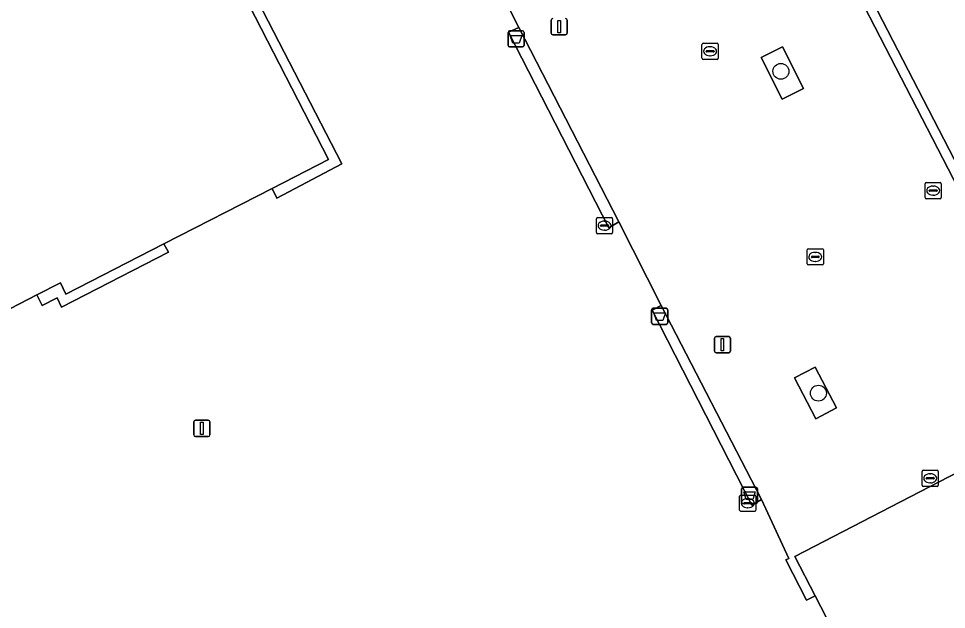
# Model space of a CAD drawing. Extents: x 158835 to 160077, y 386387 to 387778.
# Drawn here: x 159336 to 159393.2, y 387294.2 to 387330.6 of the extents above; entities that cross this region are included whole.
import ezdxf

# ---------------------------------------------------------------- set-up
doc = ezdxf.new("R2010")
doc.units = 0
for name, color, linetype in [('IMGEO_Afvalbak', 7, 'Continuous'), ('IMGEO_Berm_groen', 7, 'Continuous'), ('IMGEO_Boom', 7, 'Continuous'), ('IMGEO_Groenvoorziening', 7, 'Continuous'), ('IMGEO_Haag', 7, 'Continuous'), ('IMGEO_Kolk', 7, 'Continuous'), ('IMGEO_Lichtmast', 7, 'Continuous'), ('IMGEO_Pand', 7, 'Continuous'), ('IMGEO_Parkeervlak_gesloten', 7, 'Continuous'), ('IMGEO_Parkeervlak_open', 7, 'Continuous'), ('IMGEO_Rioolput', 7, 'Continuous'), ('IMGEO_Voetpad_open', 7, 'Continuous')]:
    doc.layers.add(name, color=color, linetype=linetype)

msp = doc.modelspace()

# ---------------------------------------------------------------- linework, layer by layer
at = {"layer": 'IMGEO_Afvalbak'}
for p, q in [((159366.216, 387328.956), (159366.216, 387329.756)), ((159366.216, 387329.756), (159366.216, 387328.956)), ((159366.316, 387329.856), (159367.106, 387329.856)), ((159367.106, 387329.856), (159366.316, 387329.856)), ((159367.206, 387329.756), (159367.206, 387328.956)), ((159367.206, 387328.956), (159367.206, 387329.756)), ((159367.106, 387328.856), (159366.316, 387328.856)), ((159366.316, 387328.856), (159367.106, 387328.856)), ((159375.072, 387311.844), (159375.072, 387312.644)), ((159375.072, 387312.644), (159375.072, 387311.844)), ((159375.172, 387312.744), (159375.962, 387312.744)), ((159375.962, 387312.744), (159375.172, 387312.744)), ((159376.062, 387312.644), (159376.062, 387311.844)), ((159376.062, 387311.844), (159376.062, 387312.644)), ((159375.962, 387311.744), (159375.172, 387311.744)), ((159375.172, 387311.744), (159375.962, 387311.744)), ((159380.614, 387300.801), (159380.614, 387301.601)), ((159380.614, 387301.601), (159380.614, 387300.801)), ((159380.714, 387301.701), (159381.504, 387301.701)), ((159381.504, 387301.701), (159380.714, 387301.701)), ((159381.604, 387301.601), (159381.604, 387300.801)), ((159381.604, 387300.801), (159381.604, 387301.601)), ((159381.504, 387300.701), (159380.714, 387300.701)), ((159380.714, 387300.701), (159381.504, 387300.701))]:
    msp.add_line(p, q, dxfattribs=at)
for points in [[(159366.359, 387329.57), (159367.063, 387329.57), (159366.914, 387329.1), (159366.508, 387329.1), (159366.359, 387329.57)], [(159375.215, 387312.458), (159375.919, 387312.458), (159375.77, 387311.988), (159375.364, 387311.988), (159375.215, 387312.458)], [(159380.757, 387301.415), (159381.461, 387301.415), (159381.312, 387300.945), (159380.906, 387300.945), (159380.757, 387301.415)]]:
    msp.add_lwpolyline(points, dxfattribs=at)
for centre, start, end in [((159366.316, 387329.756), 90, 180), ((159366.316, 387329.756), 90, 180), ((159367.106, 387329.756), 0, 90), ((159367.106, 387329.756), 360, 90), ((159366.316, 387328.956), 180, 270), ((159366.316, 387328.956), 180, 270), ((159367.106, 387328.956), 270, 0), ((159367.106, 387328.956), 270, 0), ((159375.172, 387312.644), 90, 180), ((159375.172, 387312.644), 90, 180), ((159375.962, 387312.644), 0, 90), ((159375.962, 387312.644), 360, 90), ((159375.172, 387311.844), 180, 270), ((159375.172, 387311.844), 180, 270), ((159375.962, 387311.844), 270, 0), ((159375.962, 387311.844), 270, 0), ((159380.714, 387301.601), 90, 180), ((159380.714, 387301.601), 90, 180), ((159381.504, 387301.601), 0, 90), ((159381.504, 387301.601), 360, 90), ((159380.714, 387300.801), 180, 270), ((159380.714, 387300.801), 180, 270), ((159381.504, 387300.801), 270, 0), ((159381.504, 387300.801), 270, 0)]:
    msp.add_arc(centre, 0.1, start, end, dxfattribs=at)
at = {"layer": 'IMGEO_Berm_groen'}
msp.add_lwpolyline([(159384.981, 387361.968), (159382.104, 387367.728), (159380.575, 387370.788), (159376.357, 387368.657), (159373.555, 387374.223), (159370.246, 387372.53), (159372.921, 387367.103), (159370.96, 387366.024), (159401.635, 387306.618), (159401.101, 387306.345), (159406.086, 387296.638), (159406.877, 387295.171), (159416.567, 387300.188)], close=True, dxfattribs=at)
at = {"layer": 'IMGEO_Boom'}
for centre in [(159383.041, 387327.354), (159385.354, 387307.508)]:
    msp.add_circle(centre, 0.489, dxfattribs=at)
at = {"layer": 'IMGEO_Groenvoorziening'}
for points in [[(159370.96, 387366.024), (159372.921, 387367.103), (159370.246, 387372.53), (159373.555, 387374.223), (159373.371, 387374.588), (159369.618, 387372.67), (159372.305, 387367.463), (159370.154, 387366.361), (159370.434, 387365.735), (159401.101, 387306.345), (159401.635, 387306.618)], [(159373.04, 387318.066), (159366.875, 387330.065), (159366.24, 387329.77), (159372.437, 387317.712)], [(159383.138, 387328.874), (159381.815, 387328.21), (159383.111, 387325.629), (159384.434, 387326.293)], [(159375.662, 387312.917), (159375.099, 387312.63), (159381.239, 387300.593), (159381.84, 387300.941)], [(159385.151, 387309.106), (159383.886, 387308.446), (159385.198, 387305.932), (159386.463, 387306.592)]]:
    msp.add_lwpolyline(points, close=True, dxfattribs=at)
at = {"layer": 'IMGEO_Haag'}
for points in [[(159373.555, 387374.223), (159373.371, 387374.588), (159369.618, 387372.67), (159372.305, 387367.463), (159370.154, 387366.361), (159370.434, 387365.735), (159401.101, 387306.345), (159401.635, 387306.618), (159370.96, 387366.024), (159372.921, 387367.103), (159370.246, 387372.53)], [(159373.04, 387318.066), (159366.875, 387330.065), (159366.24, 387329.77), (159372.437, 387317.712)], [(159383.138, 387328.874), (159381.815, 387328.21), (159383.111, 387325.629), (159384.434, 387326.293)], [(159375.662, 387312.917), (159375.099, 387312.63), (159381.239, 387300.593), (159381.84, 387300.941)], [(159385.151, 387309.106), (159383.886, 387308.446), (159385.198, 387305.932), (159386.463, 387306.592)]]:
    msp.add_lwpolyline(points, close=True, dxfattribs=at)
at = {"layer": 'IMGEO_Kolk'}
for p, q in [((159378.251, 387329.092), (159379.103, 387329.092)), ((159378.176, 387328.166), (159378.176, 387329.018)), ((159378.435, 387328.586), (159378.435, 387328.598)), ((159378.873, 387328.549), (159378.475, 387328.549)), ((159378.478, 387328.635), (159378.876, 387328.635)), ((159378.664, 387328.872), (159378.689, 387328.872)), ((159378.919, 387328.598), (159378.919, 387328.586)), ((159379.177, 387329.018), (159379.177, 387328.166)), ((159379.103, 387328.092), (159378.251, 387328.092)), ((159378.687, 387328.312), (159378.662, 387328.312)), ((159371.666, 387317.413), (159371.666, 387318.265)), ((159371.741, 387318.339), (159372.593, 387318.339)), ((159372.667, 387318.265), (159372.667, 387317.413)), ((159371.925, 387317.833), (159371.925, 387317.845)), ((159372.363, 387317.796), (159371.965, 387317.796)), ((159371.968, 387317.882), (159372.366, 387317.882)), ((159372.154, 387318.119), (159372.179, 387318.119)), ((159372.409, 387317.845), (159372.409, 387317.833)), ((159372.593, 387317.339), (159371.741, 387317.339)), ((159372.177, 387317.559), (159372.152, 387317.559)), ((159384.66, 387315.485), (159384.66, 387316.337)), ((159384.735, 387316.411), (159385.587, 387316.411)), ((159384.919, 387315.905), (159384.919, 387315.917)), ((159384.962, 387315.954), (159385.36, 387315.954)), ((159385.148, 387316.191), (159385.173, 387316.191)), ((159385.403, 387315.917), (159385.403, 387315.905)), ((159385.661, 387316.337), (159385.661, 387315.485)), ((159385.587, 387315.411), (159384.735, 387315.411)), ((159385.357, 387315.868), (159384.959, 387315.868)), ((159385.171, 387315.631), (159385.146, 387315.631)), ((159391.82, 387302.757), (159392.672, 387302.757)), ((159391.745, 387301.831), (159391.745, 387302.683)), ((159392.004, 387302.251), (159392.004, 387302.263)), ((159392.442, 387302.214), (159392.044, 387302.214)), ((159392.047, 387302.3), (159392.445, 387302.3)), ((159392.233, 387302.537), (159392.258, 387302.537)), ((159392.488, 387302.263), (159392.488, 387302.251)), ((159392.746, 387302.683), (159392.746, 387301.831)), ((159392.672, 387301.757), (159391.82, 387301.757)), ((159392.256, 387301.977), (159392.231, 387301.977)), ((159380.498, 387300.293), (159380.498, 387301.145)), ((159380.573, 387301.219), (159381.425, 387301.219)), ((159380.986, 387300.999), (159381.011, 387300.999)), ((159381.499, 387301.145), (159381.499, 387300.293)), ((159380.757, 387300.713), (159380.757, 387300.725)), ((159381.195, 387300.676), (159380.797, 387300.676)), ((159380.8, 387300.762), (159381.198, 387300.762)), ((159381.009, 387300.439), (159380.984, 387300.439)), ((159381.241, 387300.725), (159381.241, 387300.713)), ((159381.425, 387300.219), (159380.573, 387300.219))]:
    msp.add_line(p, q, dxfattribs=at)
for points in [[(159378.251, 387329.092), (159379.103, 387329.092)], [(159378.176, 387328.166), (159378.176, 387329.018)], [(159379.177, 387329.018), (159379.177, 387328.166)], [(159379.103, 387328.092), (159378.251, 387328.092)], [(159371.666, 387317.413), (159371.666, 387318.265)], [(159371.741, 387318.339), (159372.593, 387318.339)], [(159372.667, 387318.265), (159372.667, 387317.413)], [(159372.593, 387317.339), (159371.741, 387317.339)], [(159384.66, 387315.485), (159384.66, 387316.337)], [(159384.735, 387316.411), (159385.587, 387316.411)], [(159385.661, 387316.337), (159385.661, 387315.485)], [(159385.587, 387315.411), (159384.735, 387315.411)], [(159391.82, 387302.757), (159392.672, 387302.757)], [(159391.745, 387301.831), (159391.745, 387302.683)], [(159392.746, 387302.683), (159392.746, 387301.831)], [(159392.672, 387301.757), (159391.82, 387301.757)], [(159380.498, 387300.293), (159380.498, 387301.145)], [(159380.573, 387301.219), (159381.425, 387301.219)], [(159381.499, 387301.145), (159381.499, 387300.293)], [(159381.425, 387300.219), (159380.573, 387300.219)]]:
    msp.add_lwpolyline(points, dxfattribs=at)
for centre, radius, start, end in [((159378.253, 387329.016), 0.0765, 91.552, 178.448), ((159378.253, 387329.016), 0.0765, 91.552, 178.448), ((159379.101, 387329.016), 0.0765, 1.552, 88.448), ((159379.101, 387329.016), 0.0765, 1.552, 88.448), ((159378.475, 387328.595), 0.0403, 85.8775, 175.7526), ((159378.472, 387328.585), 0.0366, 178.938, 274.7102), ((159378.876, 387328.592), 0.043, 264.8664, 352.4533), ((159378.88, 387328.597), 0.0386, 1.7309, 96.639), ((159378.253, 387328.168), 0.0765, 181.552, 268.448), ((159378.253, 387328.168), 0.0765, 181.552, 268.448), ((159379.101, 387328.168), 0.0765, 271.552, 358.448), ((159379.101, 387328.168), 0.0765, 271.552, 358.448), ((159371.743, 387318.263), 0.0765, 91.552, 178.448), ((159371.743, 387318.263), 0.0765, 91.552, 178.448), ((159372.591, 387318.263), 0.0765, 1.552, 88.448), ((159372.591, 387318.263), 0.0765, 1.552, 88.448), ((159371.965, 387317.842), 0.0403, 85.8775, 175.7526), ((159371.962, 387317.832), 0.0366, 178.938, 274.7102), ((159372.366, 387317.839), 0.043, 264.8664, 352.4533), ((159372.37, 387317.844), 0.0386, 1.7309, 96.639), ((159371.743, 387317.415), 0.0765, 181.552, 268.448), ((159371.743, 387317.415), 0.0765, 181.552, 268.448), ((159372.591, 387317.415), 0.0765, 271.552, 358.448), ((159372.591, 387317.415), 0.0765, 271.552, 358.448), ((159384.737, 387316.335), 0.0765, 91.552, 178.448), ((159384.737, 387316.335), 0.0765, 91.552, 178.448), ((159384.959, 387315.914), 0.0403, 85.8775, 175.7526), ((159384.956, 387315.904), 0.0366, 178.938, 274.7102), ((159385.36, 387315.911), 0.043, 264.8664, 352.4533), ((159385.364, 387315.916), 0.0386, 1.7309, 96.639), ((159385.585, 387316.335), 0.0765, 1.552, 88.448), ((159385.585, 387316.335), 0.0765, 1.552, 88.448), ((159384.737, 387315.487), 0.0765, 181.552, 268.448), ((159384.737, 387315.487), 0.0765, 181.552, 268.448), ((159385.585, 387315.487), 0.0765, 271.552, 358.448), ((159385.585, 387315.487), 0.0765, 271.552, 358.448), ((159391.822, 387302.681), 0.0765, 91.552, 178.448), ((159391.822, 387302.681), 0.0765, 91.552, 178.448), ((159392.67, 387302.681), 0.0765, 1.552, 88.448), ((159392.67, 387302.681), 0.0765, 1.552, 88.448), ((159392.044, 387302.26), 0.0403, 85.8775, 175.7526), ((159392.041, 387302.25), 0.0366, 178.938, 274.7102), ((159392.445, 387302.257), 0.043, 264.8664, 352.4533), ((159392.449, 387302.262), 0.0386, 1.7309, 96.639), ((159391.822, 387301.833), 0.0765, 181.552, 268.448), ((159391.822, 387301.833), 0.0765, 181.552, 268.448), ((159392.67, 387301.833), 0.0765, 271.552, 358.448), ((159392.67, 387301.833), 0.0765, 271.552, 358.448), ((159380.575, 387301.143), 0.0765, 91.552, 178.448), ((159380.575, 387301.143), 0.0765, 91.552, 178.448), ((159381.423, 387301.143), 0.0765, 1.552, 88.448), ((159381.423, 387301.143), 0.0765, 1.552, 88.448), ((159380.797, 387300.722), 0.0403, 85.8775, 175.7526), ((159380.794, 387300.712), 0.0366, 178.938, 274.7102), ((159381.198, 387300.719), 0.043, 264.8664, 352.4533), ((159381.202, 387300.724), 0.0386, 1.7309, 96.639), ((159380.575, 387300.295), 0.0765, 181.552, 268.448), ((159380.575, 387300.295), 0.0765, 181.552, 268.448), ((159381.423, 387300.295), 0.0765, 271.552, 358.448), ((159381.423, 387300.295), 0.0765, 271.552, 358.448)]:
    msp.add_arc(centre, radius, start, end, dxfattribs=at)
for centre, major_axis, ratio, start_param, end_param in [((159378.663, 387328.592), (-0.387, 0.002), 0.722429, 4.712389, 7.853982), ((159378.688, 387328.592), (-0.39, 0.002), 0.717154, 1.570796, 4.712389), ((159372.153, 387317.839), (-0.387, 0.002), 0.722429, 4.712389, 7.853982), ((159372.178, 387317.839), (-0.39, 0.002), 0.717154, 1.570796, 4.712389), ((159385.147, 387315.911), (-0.387, 0.002), 0.722429, 4.712389, 7.853982), ((159385.172, 387315.911), (-0.39, 0.002), 0.717154, 1.570796, 4.712389), ((159392.232, 387302.257), (-0.387, 0.002), 0.722429, 4.712389, 7.853982), ((159392.257, 387302.257), (-0.39, 0.002), 0.717154, 1.570796, 4.712389), ((159380.985, 387300.719), (-0.387, 0.002), 0.722429, 4.712389, 7.853982), ((159381.01, 387300.719), (-0.39, 0.002), 0.717154, 1.570796, 4.712389)]:
    msp.add_ellipse(centre, major_axis=major_axis, ratio=ratio, start_param=start_param, end_param=end_param, dxfattribs=at)
at = {"layer": 'IMGEO_Lichtmast'}
for p, q in [((159368.874, 387329.709), (159368.874, 387330.509)), ((159368.874, 387330.509), (159368.874, 387329.709)), ((159369.864, 387330.509), (159369.864, 387329.709)), ((159369.864, 387329.709), (159369.864, 387330.509)), ((159369.764, 387329.609), (159368.974, 387329.609)), ((159368.974, 387329.609), (159369.764, 387329.609)), ((159378.94, 387310.099), (159378.94, 387310.899)), ((159378.94, 387310.899), (159378.94, 387310.099)), ((159379.04, 387310.999), (159379.83, 387310.999)), ((159379.83, 387310.999), (159379.04, 387310.999)), ((159379.93, 387310.899), (159379.93, 387310.099)), ((159379.93, 387310.099), (159379.93, 387310.899)), ((159379.83, 387309.999), (159379.04, 387309.999)), ((159379.04, 387309.999), (159379.83, 387309.999)), ((159346.847, 387304.935), (159346.847, 387305.735)), ((159346.847, 387305.735), (159346.847, 387304.935)), ((159346.947, 387305.835), (159347.737, 387305.835)), ((159347.737, 387305.835), (159346.947, 387305.835)), ((159347.837, 387305.735), (159347.837, 387304.935)), ((159347.837, 387304.935), (159347.837, 387305.735)), ((159347.737, 387304.835), (159346.947, 387304.835)), ((159346.947, 387304.835), (159347.737, 387304.835))]:
    msp.add_line(p, q, dxfattribs=at)
for points in [[(159369.294, 387330.484), (159369.444, 387330.484), (159369.444, 387329.734), (159369.294, 387329.734), (159369.294, 387330.484)], [(159379.36, 387310.874), (159379.51, 387310.874), (159379.51, 387310.124), (159379.36, 387310.124), (159379.36, 387310.874)], [(159347.267, 387305.71), (159347.417, 387305.71), (159347.417, 387304.96), (159347.267, 387304.96), (159347.267, 387305.71)]]:
    msp.add_lwpolyline(points, dxfattribs=at)
for centre, start, end in [((159368.974, 387330.509), 90, 180), ((159368.974, 387330.509), 90, 180), ((159369.764, 387330.509), 0, 90), ((159369.764, 387330.509), 360, 90), ((159368.974, 387329.709), 180, 270), ((159368.974, 387329.709), 180, 270), ((159369.764, 387329.709), 270, 0), ((159369.764, 387329.709), 270, 0), ((159379.04, 387310.899), 90, 180), ((159379.04, 387310.899), 90, 180), ((159379.83, 387310.899), 0, 90), ((159379.83, 387310.899), 360, 90), ((159379.04, 387310.099), 180, 270), ((159379.04, 387310.099), 180, 270), ((159379.83, 387310.099), 270, 0), ((159379.83, 387310.099), 270, 0), ((159346.947, 387305.735), 90, 180), ((159346.947, 387305.735), 90, 180), ((159347.737, 387305.735), 0, 90), ((159347.737, 387305.735), 360, 90), ((159346.947, 387304.935), 180, 270), ((159346.947, 387304.935), 180, 270), ((159347.737, 387304.935), 270, 0), ((159347.737, 387304.935), 270, 0)]:
    msp.add_arc(centre, 0.1, start, end, dxfattribs=at)
at = {"layer": 'IMGEO_Pand'}
msp.add_lwpolyline([(159302.358, 387383.765), (159263.675, 387363.957), (159299.492, 387294.214), (159319.456, 387304.467), (159321.099, 387305.311), (159325.1, 387307.366), (159326.764, 387308.22), (159335.534, 387312.724), (159337.176, 387313.567), (159338.623, 387314.311), (159338.958, 387313.604), (159345.004, 387316.709), (159351.675, 387320.135), (159355.154, 387321.921), (159340.458, 387350.536), (159339.525, 387350.057), (159338.947, 387349.76), (159333.11, 387360.926), (159333.694, 387361.212), (159335.141, 387361.922), (159326.913, 387377.989)], dxfattribs=at)
msp.add_lwpolyline([(159401.101, 387306.345), (159383.899, 387297.444), (159385.148, 387295.015), (159387.595, 387290.256), (159388.847, 387287.82), (159406.086, 387296.638)], close=True, dxfattribs=at)
at = {"layer": 'IMGEO_Parkeervlak_gesloten'}
for points in [[(159341.065, 387350.534), (159355.979, 387321.659), (159351.972, 387319.534), (159351.675, 387320.135), (159345.004, 387316.709), (159345.28, 387316.21), (159338.686, 387312.82), (159338.423, 387313.387), (159337.5, 387312.906), (159337.176, 387313.567), (159335.534, 387312.724)], [(159387.595, 387290.256), (159385.148, 387295.015), (159384.62, 387294.74), (159383.352, 387297.226), (159383.538, 387297.308), (159381.84, 387300.941), (159381.239, 387300.593), (159375.099, 387312.63), (159375.662, 387312.917), (159373.04, 387318.066), (159372.437, 387317.712), (159366.24, 387329.77), (159366.875, 387330.065), (159364.245, 387335.233)]]:
    msp.add_lwpolyline(points, dxfattribs=at)
at = {"layer": 'IMGEO_Parkeervlak_open'}
for points in [[(159370.434, 387365.735), (159363.537, 387362.116), (159363.371, 387362.029), (159364.505, 387359.796), (159363.216, 387359.141), (159362.08, 387361.375), (159353.166, 387356.751), (159355.419, 387352.371), (159358.061, 387347.235), (159364.245, 387335.233), (159366.875, 387330.065), (159373.04, 387318.066), (159375.662, 387312.917), (159381.84, 387300.941), (159383.538, 387297.308), (159383.352, 387297.226), (159384.62, 387294.74), (159385.148, 387295.015), (159383.899, 387297.444), (159401.101, 387306.345)], [(159381.815, 387328.21), (159383.138, 387328.874), (159384.434, 387326.293), (159383.111, 387325.629)], [(159385.151, 387309.106), (159386.463, 387306.592), (159385.198, 387305.932), (159383.886, 387308.446)]]:
    msp.add_lwpolyline(points, close=True, dxfattribs=at)
at = {"layer": 'IMGEO_Rioolput'}
for p, q in [((159392.003, 387320.497), (159392.855, 387320.497)), ((159391.928, 387319.571), (159391.928, 387320.423)), ((159392.187, 387319.991), (159392.187, 387320.003)), ((159392.625, 387319.954), (159392.227, 387319.954)), ((159392.23, 387320.04), (159392.628, 387320.04)), ((159392.416, 387320.277), (159392.441, 387320.277)), ((159392.671, 387320.003), (159392.671, 387319.991)), ((159392.929, 387320.423), (159392.929, 387319.571)), ((159392.855, 387319.497), (159392.003, 387319.497)), ((159392.439, 387319.717), (159392.414, 387319.717))]:
    msp.add_line(p, q, dxfattribs=at)
for points in [[(159392.003, 387320.497), (159392.855, 387320.497)], [(159391.928, 387319.571), (159391.928, 387320.423)], [(159392.929, 387320.423), (159392.929, 387319.571)], [(159392.855, 387319.497), (159392.003, 387319.497)]]:
    msp.add_lwpolyline(points, dxfattribs=at)
for centre, radius, start, end in [((159392.005, 387320.421), 0.0765, 91.552, 178.448), ((159392.005, 387320.421), 0.0765, 91.552, 178.448), ((159392.853, 387320.421), 0.0765, 1.552, 88.448), ((159392.853, 387320.421), 0.0765, 1.552, 88.448), ((159392.227, 387320), 0.0403, 85.8775, 175.7526), ((159392.224, 387319.99), 0.0366, 178.938, 274.7102), ((159392.628, 387319.997), 0.043, 264.8664, 352.4533), ((159392.632, 387320.002), 0.0386, 1.7309, 96.639), ((159392.005, 387319.573), 0.0765, 181.552, 268.448), ((159392.005, 387319.573), 0.0765, 181.552, 268.448), ((159392.853, 387319.573), 0.0765, 271.552, 358.448), ((159392.853, 387319.573), 0.0765, 271.552, 358.448)]:
    msp.add_arc(centre, radius, start, end, dxfattribs=at)
for centre, major_axis, ratio, start_param, end_param in [((159392.415, 387319.997), (-0.387, 0.002), 0.722429, 4.712389, 7.853982), ((159392.44, 387319.997), (-0.39, 0.002), 0.717154, 1.570796, 4.712389)]:
    msp.add_ellipse(centre, major_axis=major_axis, ratio=ratio, start_param=start_param, end_param=end_param, dxfattribs=at)
at = {"layer": 'IMGEO_Voetpad_open'}
msp.add_lwpolyline([(159326.913, 387377.989), (159335.141, 387361.922), (159333.694, 387361.212), (159333.11, 387360.926), (159338.947, 387349.76), (159339.525, 387350.057), (159340.458, 387350.536), (159355.154, 387321.921), (159351.675, 387320.135), (159351.972, 387319.534), (159355.979, 387321.659), (159341.065, 387350.534), (159352.548, 387356.414), (159352.22, 387357.048), (159361.599, 387361.981), (159370.154, 387366.361)], dxfattribs=at)
msp.add_lwpolyline([(159337.5, 387312.906), (159338.423, 387313.387), (159338.686, 387312.82), (159345.28, 387316.21), (159345.004, 387316.709), (159338.958, 387313.604), (159338.623, 387314.311), (159337.176, 387313.567)], close=True, dxfattribs=at)

doc.saveas('drawing.dxf')
